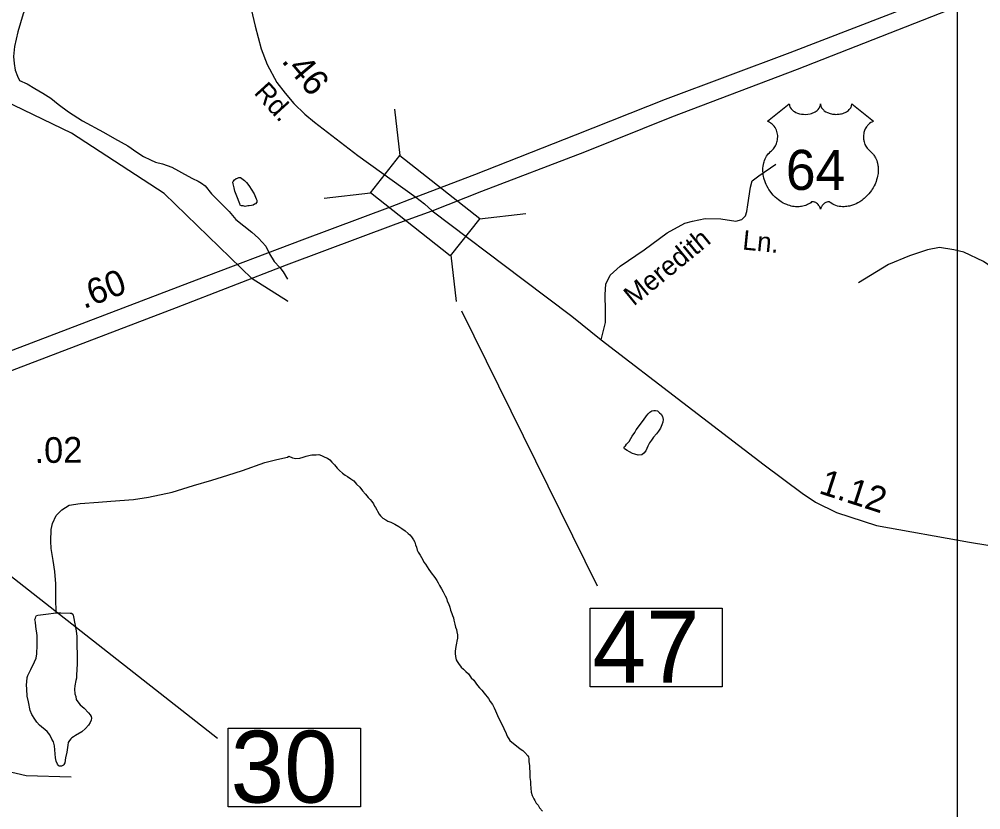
# Model space of a CAD drawing. Extents: x 2126262 to 2293712, y 749403 to 919119.
# Drawn here: x 2220992 to 2225675, y 768583 to 772432 of the extents above; entities that cross this region are included whole.
import ezdxf

# ---------------------------------------------------------------- set-up
doc = ezdxf.new("R2010")
doc.units = 0
for name, color, linetype in [('Exist Hydrographic Creek Single Shore', 7, 'Continuous'), ('Exist Hydrographic Misc Water Feature', 7, 'Continuous'), ('Exist Road Non-System Type 51', 7, 'Continuous'), ('Exist Road Non-System Type 51 Label', 7, 'Continuous'), ('Exist Road Primary NC Structure Standard Bridge Number Label', 7, 'Continuous'), ('Exist Road Primary US Divided Attributed', 7, 'Continuous'), ('Exist Road Primary US Mileage Hundredths English Label', 7, 'Continuous'), ('Exist Road Primary US Shield CELL', 7, 'Continuous'), ('Exist Road Primary US Shield Number Label', 7, 'Continuous'), ('Exist Road Secondary Mileage Hundredths English Label', 7, 'Continuous'), ('Exist Road Secondary Structure Standard Bridge CELL', 7, 'Continuous'), ('Exist Road Secondary Structure Standard Bridge Number Label', 7, 'Continuous'), ('Exist Road Secondary Type 51 Attributed', 7, 'Continuous'), ('Exist Road Secondary Type 51 Label', 7, 'Continuous'), ('Map Preparation Inset Cut Line', 7, 'Continuous')]:
    doc.layers.add(name, color=color, linetype=linetype)

msp = doc.modelspace()

# ---------------------------------------------------------------- linework, layer by layer
at = {"layer": 'Exist Hydrographic Creek Single Shore'}
for points in [[(2222633.8, 770168.7), (2222650.4, 770152.8), (2222663.9, 770135.3), (2222678.3, 770119.3), (2222690.6, 770103.3), (2222700.4, 770093.3), (2222708.6, 770083.5), (2222716.6, 770071.4), (2222722.8, 770061.5), (2222726.9, 770053.6), (2222732.8, 770043.7), (2222737.1, 770035.8), (2222744.9, 770021.6), (2222750.8, 770013.8), (2222763.4, 770001.8), (2222776.9, 769994.1), (2222787.3, 769988.1), (2222801.3, 769982.3), (2222821.4, 769972.4), (2222841.3, 769962.5), (2222855.4, 769952.6), (2222871.8, 769940.8), (2222885.6, 769927), (2222894, 769920.8), (2222901.6, 769911.2), (2222908.1, 769901.3), (2222911.6, 769897.1), (2222918.2, 769885.2), (2222922.1, 769873.2), (2222926.4, 769861.2), (2222930.1, 769847.2), (2222934.4, 769837.2), (2222944.4, 769821.6), (2222956.9, 769799.4), (2222962.7, 769787.6), (2222970.9, 769777.8), (2222979.1, 769765.6), (2222986.9, 769751.8), (2222995.1, 769741.7), (2223003.3, 769729.9), (2223011.3, 769720.2), (2223019.1, 769708.1), (2223025.6, 769698.2), (2223031.6, 769688.3), (2223039.4, 769674.2), (2223047.8, 769658.3), (2223055.8, 769644.5), (2223066, 769624.3), (2223072, 769612.4), (2223076.1, 769598.5), (2223082.6, 769586.5), (2223088.6, 769568.6), (2223092.7, 769554.6), (2223098.8, 769538.6), (2223102.7, 769528.7), (2223106.6, 769516.7), (2223109.1, 769505.1), (2223113.2, 769487), (2223117.3, 769470.9), (2223121.2, 769461), (2223123.4, 769449.3), (2223125.9, 769435.1), (2223125.7, 769418.9), (2223123.8, 769403), (2223121.8, 769393.1), (2223118.3, 769377), (2223116.2, 769366.8), (2223114.2, 769355), (2223114.4, 769343.2), (2223116.7, 769329), (2223120.3, 769313.1), (2223124.7, 769305.1), (2223131, 769295.2), (2223144.5, 769277.3), (2223154.8, 769267.3), (2223167.3, 769255.2), (2223179.4, 769243.7), (2223193.3, 769225.8), (2223205.4, 769213.8), (2223215.9, 769199.7), (2223223.7, 769187.9), (2223233.5, 769175.9), (2223244, 769164.2), (2223256.1, 769150.2), (2223278, 769124.5), (2223286, 769110.4), (2223296.5, 769094.6), (2223304.5, 769078.4), (2223310.6, 769064.4), (2223320.7, 769041), (2223330.9, 769020.8), (2223341.4, 768999), (2223351.6, 768979.1), (2223355.3, 768970.9), (2223361.5, 768959), (2223365.4, 768949.1), (2223369.7, 768937.1), (2223375.6, 768927.3), (2223381.6, 768919.5), (2223399.6, 768905.4)], [(2223399.6, 768905.4), (2223414, 768893.5), (2223432, 768879.8), (2223444.3, 768871.9), (2223454.2, 768861.9), (2223468.5, 768845.9), (2223472.6, 768840), (2223474.3, 768830), (2223474.5, 768816.2), (2223476.5, 768798), (2223476.9, 768782.1), (2223478.8, 768770.1), (2223479.2, 768754.3), (2223479.2, 768740), (2223481.4, 768720.2), (2223481.7, 768708), (2223483.5, 768688.3), (2223485.5, 768668.1), (2223489.9, 768652.4), (2223497.6, 768636.2), (2223502.4, 768628.3), (2223510.2, 768614.5), (2223518.4, 768604.7), (2223526.1, 768592.6), (2223540.5, 768576.6)]]:
    msp.add_lwpolyline(points, dxfattribs=at)
at = {"layer": 'Exist Hydrographic Misc Water Feature'}
for points in [[(2221267.1, 772976.1), (2221225.5, 772910.2), (2221194.1, 772843.9), (2221158.4, 772769.8), (2221120.9, 772697.6), (2221051.8, 772553.1), (2221028.4, 772503), (2221010.6, 772458.7), (2220985.1, 772370.4), (2220969.4, 772298.6), (2220964.4, 772250.6), (2220966.5, 772216.7), (2220972.4, 772184.5), (2220982.9, 772154.5), (2220992.7, 772132.7)], [(2220992.7, 772132.7), (2221030.9, 772116.9), (2221067.4, 772095.2), (2221107.1, 772071.7), (2221145.3, 772047.7), (2221181.6, 772018.3), (2221231.8, 771980.2), (2221300.1, 771937.1), (2221402.2, 771881.5), (2221456.6, 771850.2), (2221520.7, 771814.5), (2221564.6, 771784.8), (2221597.2, 771763.2), (2221631.1, 771747.1), (2221655.5, 771735.4)], [(2222298.9, 771058.9), (2222125.7, 771167.1), (2221697.8, 771582.7), (2221246.8, 771877.3), (2220920.8, 772034.9), (2220636.8, 772030.9), (2220437.7, 771989.1), (2220272.9, 771762.8), (2220215.8, 771554.1), (2220216.9, 771386.8)], [(2221655.5, 771735.4), (2221689.5, 771727.8), (2221735.2, 771711.9), (2221767.6, 771694.1), (2221797.4, 771676.6), (2221835.7, 771656.6), (2221863.6, 771643.1), (2221879.8, 771632.9), (2221897.8, 771621.3)], [(2221897.8, 771621.3), (2221928.2, 771581.4), (2222015.1, 771496.1), (2222047.1, 771456.3), (2222125.2, 771394.7), (2222157.2, 771365.1), (2222193.5, 771327.1), (2222211.4, 771289.2), (2222233.5, 771251.3), (2222261.6, 771223.5), (2222277.6, 771201.7), (2222297.9, 771165.8)], [(2222052, 771570.4), (2222042, 771594.2), (2222037.9, 771610.3), (2222034, 771630), (2222031.9, 771638), (2222033.8, 771642.1), (2222039.5, 771650.2), (2222047.7, 771656.3), (2222055.7, 771658.3), (2222061.5, 771660.3), (2222065.4, 771660.5), (2222069.7, 771660.3), (2222075.8, 771656.5), (2222089.3, 771646.3), (2222098, 771636.5), (2222106, 771628.4), (2222113.7, 771616.7), (2222122, 771604.5), (2222136.3, 771580.8), (2222146.4, 771557), (2222148.4, 771551), (2222148.6, 771544.9), (2222148.4, 771540.9), (2222142.3, 771532.9), (2222138.1, 771531), (2222130.8, 771526.9), (2222122.8, 771524.9), (2222112.5, 771522.7), (2222104.5, 771522.7), (2222092.6, 771520.5), (2222082.8, 771522.4), (2222074.8, 771522.4), (2222068.6, 771526.6), (2222066.6, 771532.5), (2222052, 771570.4)], [(2222301.2, 771057.4), (2222298.9, 771058.9)], [(2223989.2, 770419.6), (2223997.2, 770431.7), (2224032.8, 770479.9), (2224046.8, 770500.1), (2224054.4, 770510.3), (2224062.6, 770518.4), (2224072.4, 770524.2), (2224082.7, 770526.4), (2224090.7, 770526.4), (2224100.1, 770524.5), (2224110.3, 770514.5), (2224118.7, 770508.7), (2224124.9, 770496.8), (2224128.4, 770482.9), (2224126.7, 770470.6), (2224120.8, 770456.9), (2224115.1, 770440.7), (2224105, 770426.8), (2224095.4, 770412.5), (2224081.2, 770396.3), (2224071.8, 770382.4), (2224061.3, 770368.5), (2224054, 770352.2), (2224043.9, 770330.2), (2224033.9, 770318.3), (2224024, 770310), (2224006.2, 770309.9), (2223990.2, 770313.9), (2223978.1, 770317.8), (2223964.1, 770325.6), (2223952, 770331.5), (2223940.1, 770339.4), (2223937.7, 770343.4), (2223938.1, 770347.4), (2223939.9, 770351.1), (2223944, 770355.4), (2223949.6, 770363.5), (2223961.9, 770375.4), (2223969.7, 770389.6), (2223977.7, 770401.4), (2223989.2, 770419.6)], [(2222304.9, 770303.9), (2222322.7, 770296.3), (2222339.1, 770292.2), (2222358.6, 770294.6), (2222374.6, 770298.7), (2222388.7, 770304.6), (2222409, 770308.9), (2222417, 770310.9), (2222438.8, 770311.3), (2222450.9, 770313.1), (2222463.2, 770307.2), (2222481, 770299.6), (2222492.7, 770293.8), (2222504.6, 770285.9), (2222514.8, 770275.8), (2222526.9, 770261.8), (2222539.6, 770246.1), (2222551.3, 770234.2), (2222565.5, 770222), (2222579.6, 770212.5), (2222591.3, 770204.6), (2222607.5, 770194.5), (2222622.1, 770184.6), (2222633.8, 770168.7)], [(2221172.6, 769541), (2221170.1, 769612.8), (2221169.9, 769683), (2221165.4, 769742.9), (2221156.6, 769797), (2221148.2, 769854.6), (2221146.1, 769890.7), (2221147.3, 769946.8), (2221153.7, 769976.7), (2221171.1, 770014.7), (2221199, 770042.9), (2221234.7, 770065.1), (2221288.8, 770073.6), (2221378.6, 770080.3), (2221438.5, 770084.6), (2221548.8, 770093.5), (2221622.2, 770103.9), (2221736, 770128.5), (2221839.8, 770161.6), (2221929.4, 770187.8), (2222007.5, 770212.5), (2222079.3, 770234.9), (2222188.8, 770272.7), (2222247, 770287.5), (2222298.7, 770299.9), (2222304.9, 770303.9)], [(2221172.6, 769541), (2221194.1, 769541), (2221240.2, 769539.3), (2221246.2, 769539.6), (2221252.3, 769535.5), (2221254.8, 769529.4), (2221256.8, 769521.4), (2221269.3, 769453.8), (2221271.2, 769439.7), (2221273, 769427.7), (2221274.1, 769293.6), (2221270.8, 769237.8), (2221270.6, 769223.6), (2221266.9, 769211.6), (2221263, 769185.8), (2221260.7, 769169.9), (2221263, 769147.6), (2221267.1, 769133.7), (2221269.3, 769119.9), (2221277.1, 769107.8), (2221289.2, 769093.8), (2221307.5, 769078.1), (2221329.8, 769054.4), (2221338, 769044.3), (2221341.7, 769036.4), (2221343.8, 769028.4), (2221341.7, 769018.5), (2221338, 769008.2), (2221330, 768994.3), (2221314.2, 768978.1), (2221296.2, 768962.1), (2221266.5, 768943.9), (2221256.6, 768937.7), (2221248.6, 768933.6), (2221242.5, 768927.6), (2221236.5, 768919.6), (2221230.6, 768909.6), (2221228.5, 768897.7), (2221223, 768863.7), (2221217.5, 768835.7), (2221213.4, 768811.6), (2221209.5, 768803.6), (2221207.6, 768799.5), (2221203.5, 768797.6), (2221197.6, 768795.3), (2221191.6, 768795.4), (2221185.7, 768795.5), (2221181.6, 768799.3), (2221177.5, 768805.2), (2221171.3, 768819.1), (2221169.3, 768835.3), (2221162.9, 768893.4), (2221159, 768913.1), (2221150.6, 768926.9), (2221140.4, 768947.1), (2221128.3, 768963.2), (2221090.5, 768994.4), (2221078, 769008.5), (2221068.2, 769024.5), (2221053.6, 769046.6), (2221045.8, 769066.4), (2221037.6, 769108.3), (2221031.3, 769136.4), (2221029.2, 769170), (2221026.6, 769190.2), (2221028.8, 769206.1), (2221030.9, 769226.1), (2221034.6, 769236.1), (2221048.1, 769266.1), (2221066.1, 769302.4), (2221074.1, 769320.6), (2221077.8, 769342.3), (2221079.7, 769384.3), (2221079.1, 769406.3), (2221079.3, 769430.6), (2221073.1, 769474.5), (2221070.6, 769496.3), (2221068.6, 769508.4), (2221070.6, 769516.2), (2221072.5, 769522.4), (2221076.6, 769528.3), (2221082.3, 769530.3), (2221120.9, 769534.6), (2221172.6, 769541)]]:
    msp.add_lwpolyline(points, dxfattribs=at)
at = {"layer": 'Exist Road Non-System Type 51'}
for points in [[(2223825.5, 770870.6), (2223846.5, 770955.7), (2223846.5, 771012.4), (2223845.2, 771091.3), (2223848.9, 771141.8), (2223869.9, 771185), (2223919.2, 771229.3), (2224035.8, 771309.1), (2224147, 771391.6), (2224233.5, 771439.3), (2224270.1, 771448.8), (2224332, 771461.5), (2224408.2, 771459.9), (2224481.3, 771448.8), (2224511.4, 771456.7), (2224528.9, 771474.2), (2224535.3, 771494.9), (2224540, 771528.2), (2224552.7, 771614), (2224560.7, 771644.1), (2224594, 771669.5), (2224676.6, 771726.7)], [(2226169.7, 770567.3), (2226070.4, 770667.2), (2226005.1, 770753.5), (2225942.2, 770860.7), (2225862.7, 771033.3), (2225823.3, 771120.8), (2225792.4, 771165.2), (2225745.6, 771212.1), (2225687.6, 771252.8), (2225591.5, 771297.1), (2225544, 771309.5), (2225473.8, 771320.6), (2225415.8, 771309.5), (2225327.1, 771279.9), (2225226, 771236.7), (2225079.3, 771148)], [(2220308.7, 768780.2), (2220398.7, 768790.7), (2220510.4, 768810.2), (2220598.3, 768849.4), (2220682, 768853.5), (2220763, 768829.8), (2220907, 768777.1), (2221025.1, 768749), (2221244.4, 768743.3)]]:
    msp.add_lwpolyline(points, dxfattribs=at)
at = {"layer": 'Exist Road Primary NC Structure Standard Bridge Number Label'}
msp.add_line((2223145.6, 771012.7), (2223807, 769672.5), dxfattribs=at)
at = {"layer": 'Exist Road Primary US Divided Attributed'}
for points in [[(2227424.2, 773604.6), (2227337.8, 773546.9), (2227102.3, 773394.4), (2226776.6, 773202.6), (2226529.8, 773059.3), (2226190.4, 772881.6), (2225926.7, 772754.9), (2225523.3, 772570.7), (2224745.1, 772268.9), (2224138, 772041.6), (2223699.4, 771866.5), (2223208.5, 771674.5), (2222923.7, 771565.3)], [(2223003.1, 771498.9), (2223245, 771594.8), (2223746.4, 771786.8), (2224170.7, 771956.7), (2224781.7, 772187.9), (2225557.2, 772492.3), (2225956.7, 772670), (2226232.2, 772801.9), (2226571.6, 772987.4), (2226813.6, 773121.7), (2227141.5, 773315.8), (2227386.3, 773470.7), (2227506.4, 773557)], [(2222923.7, 771565.3), (2222798.5, 771516.4), (2222367.9, 771355.8), (2221852.8, 771161.6), (2220869.3, 770786.3), (2220246.2, 770546.8), (2219974.5, 770438.5)], [(2219991.7, 770344), (2220834.3, 770675.4), (2221758, 771028.7), (2222293.5, 771236.1), (2222827.3, 771435.4), (2223003.1, 771498.9)]]:
    msp.add_lwpolyline(points, dxfattribs=at)
at = {"layer": 'Exist Road Primary US Shield CELL'}
msp.add_lwpolyline([(2224742.3, 772019.3), (2224742.6, 772014.9), (2224743.6, 772009.7), (2224744.4, 772007), (2224746.9, 772001.8), (2224750.9, 771995.8), (2224756.5, 771989.8), (2224762.9, 771984.6), (2224767.1, 771981.8), (2224774.4, 771977.9), (2224782.6, 771974.5), (2224791.8, 771971.8), (2224801.1, 771969.9), (2224811.4, 771968.8), (2224821.5, 771968.6), (2224832.4, 771969.4), (2224844.4, 771971.8), (2224850, 771973.2), (2224856.2, 771975.3), (2224862, 771977.7), (2224868.3, 771981.1), (2224873.4, 771984.4), (2224877.4, 771987.3), (2224883.1, 771992.7), (2224887.6, 771998.3), (2224889.4, 772001.4), (2224891.1, 772004.4), (2224893.3, 772010.8), (2224893.9, 772013.7), (2224894.4, 772019.5), (2224894.7, 772014.6), (2224895.2, 772011.5), (2224896.1, 772008.5), (2224897.3, 772005.3), (2224899.6, 772000.8), (2224902.1, 771997), (2224906.8, 771991.4), (2224909.8, 771988.7), (2224912.5, 771986.5), (2224919.7, 771981.5), (2224928.1, 771977.2), (2224932.3, 771975.4), (2224936.5, 771973.9), (2224941.9, 771972.3), (2224947.5, 771970.9), (2224953.1, 771970), (2224958.7, 771969.2), (2224964.5, 771968.7), (2224969.2, 771968.6), (2224975, 771968.7), (2224980.3, 771969), (2224985.8, 771969.6), (2224991.8, 771970.6), (2224996.6, 771971.7), (2225003, 771973.4), (2225008.8, 771975.5), (2225013.9, 771977.7), (2225020.5, 771981.1), (2225025.8, 771984.4), (2225029.7, 771987.6), (2225034.3, 771991.9), (2225038.7, 771996.9), (2225041.3, 772000.7), (2225043.1, 772004.5), (2225044.8, 772008.5), (2225045.9, 772012.8), (2225046.4, 772016.5), (2225046.5, 772019.6), (2225152.7, 771935), (2225150.2, 771934), (2225144.5, 771931.2), (2225139.9, 771928.5), (2225132.6, 771923.3), (2225129.4, 771920.5), (2225126.3, 771917.6), (2225123.4, 771914.4), (2225120.9, 771911.5), (2225117.8, 771907.2), (2225115, 771902.9), (2225112.3, 771898.2), (2225110.3, 771894.1), (2225107.1, 771885.6), (2225105.5, 771880.2), (2225104.5, 771875.6), (2225103.3, 771866.1), (2225102.9, 771861.6), (2225102.9, 771857.2), (2225103.2, 771852.4), (2225103.6, 771847.9), (2225104.4, 771843.2), (2225105.2, 771839.1), (2225106.5, 771834), (2225108.4, 771828.1), (2225110.7, 771822.4), (2225115.6, 771813.1), (2225121.8, 771803.7), (2225126.3, 771798.4), (2225130.7, 771793.9), (2225137.2, 771788.4), (2225140.8, 771785.2), (2225144.9, 771781.2), (2225151.5, 771773.4), (2225154.2, 771769.8), (2225156.9, 771765.7), (2225159.5, 771761.5), (2225162, 771757), (2225164, 771753), (2225167.7, 771743.9), (2225170.4, 771735.1), (2225171.7, 771730.4), (2225173.7, 771720), (2225174.4, 771714.9), (2225175.2, 771704.7), (2225175.3, 771692.4), (2225174.3, 771680.7), (2225172.1, 771667.1), (2225170.3, 771658.9), (2225167.5, 771649.4), (2225164.8, 771641.2), (2225160, 771629.1), (2225155.7, 771620.3), (2225150.1, 771610), (2225146.2, 771603.8), (2225141.8, 771597.1), (2225136.2, 771589.4), (2225129.7, 771581.3), (2225121.8, 771572.7), (2225115.5, 771566.3), (2225107.2, 771558.9), (2225102.2, 771554.8), (2225095, 771549.4), (2225085.2, 771542.8), (2225075.6, 771537.3), (2225067.4, 771533), (2225060.1, 771529.9), (2225050.7, 771526.3), (2225035, 771522), (2225029.3, 771520.8), (2225022.5, 771519.8), (2225016.1, 771519.2), (2225010, 771518.8), (2225001.7, 771518.8), (2224993.5, 771519.4), (2224985.7, 771520.6), (2224977.6, 771522.2), (2224969.1, 771524.8), (2224961.4, 771527.8), (2224953.6, 771531.6), (2224940.5, 771539.9), (2224936.7, 771541.9), (2224934.6, 771542.5), (2224929.5, 771542.7), (2224924.7, 771541.7), (2224919.8, 771539.8), (2224916.9, 771538.2), (2224912.9, 771535.6), (2224909.9, 771533.2), (2224906.3, 771529.8), (2224903.8, 771526.9), (2224901.9, 771524.6), (2224898.2, 771518.8), (2224896.8, 771516), (2224895.5, 771512.4), (2224894.3, 771507.2), (2224892.6, 771513.8), (2224890.6, 771518.2), (2224888.4, 771522), (2224886, 771525.3), (2224882.3, 771529.6), (2224879, 771532.8), (2224875, 771536.1), (2224870.7, 771538.6), (2224867.3, 771540.4), (2224864.1, 771541.6), (2224860.3, 771542.5), (2224857.2, 771542.8), (2224854.6, 771542.7), (2224851.1, 771541.9), (2224846.3, 771538.4), (2224841.7, 771535.3), (2224836.7, 771532.2), (2224830.8, 771529.1), (2224826.5, 771527.1), (2224821.4, 771525.1), (2224815.3, 771523.1), (2224808.8, 771521.4), (2224802.1, 771520), (2224796.2, 771519.1), (2224789.9, 771518.5), (2224784.1, 771518.4), (2224778.2, 771518.4), (2224772.6, 771518.9), (2224766.1, 771519.4), (2224758.1, 771520.6), (2224751.4, 771522.1), (2224744.4, 771524), (2224737.2, 771526.3), (2224729.5, 771529.2), (2224719.8, 771533.4), (2224713.1, 771536.9), (2224702.5, 771543), (2224690.1, 771551.6), (2224680.7, 771559.2), (2224673.8, 771565.4), (2224663.7, 771575.7), (2224657.8, 771582.4), (2224648.4, 771594.5), (2224642.5, 771603.2), (2224638.6, 771609.6), (2224633, 771619.9), (2224629.9, 771626.4), (2224625.9, 771635.8), (2224622.7, 771644.4), (2224620, 771652.6), (2224618.6, 771657.8), (2224616.6, 771666.9), (2224615.4, 771673.3), (2224614.2, 771682.2), (2224613.6, 771691.6), (2224613.4, 771700.2), (2224613.6, 771707.3), (2224614.5, 771715.7), (2224615.9, 771724.5), (2224617.6, 771732.1), (2224619.1, 771737.6), (2224621.4, 771744.2), (2224624.3, 771751.6), (2224627.9, 771758.6), (2224631.2, 771764.5), (2224635.4, 771770.7), (2224639.6, 771776.1), (2224645, 771782), (2224650.6, 771787.4), (2224655.8, 771791.6), (2224662, 771797.6), (2224665.2, 771801.3), (2224669, 771806.3), (2224672.1, 771811.1), (2224674.6, 771815.3), (2224677.8, 771821.5), (2224679.7, 771826.1), (2224682.2, 771833.3), (2224683.4, 771838.3), (2224684.7, 771844.8), (2224685.5, 771850.9), (2224685.8, 771858.5), (2224685.6, 771864.8), (2224684.8, 771872.1), (2224683.4, 771879.1), (2224681.8, 771885.3), (2224679.1, 771892.3), (2224676.7, 771897.5), (2224672.6, 771904.4), (2224668.1, 771910.9), (2224663.4, 771916.2), (2224658.7, 771920.9), (2224654.2, 771924.4), (2224649.9, 771927.5), (2224644.5, 771930.8), (2224639.3, 771933.3), (2224636, 771934.6)], close=True, dxfattribs=at)
at = {"layer": 'Exist Road Secondary Structure Standard Bridge CELL'}
for p, q in [((2222819.4, 771993.2), (2222845.6, 771768.4)), ((2222477.1, 771560.6), (2222701.9, 771586.8)), ((2223233.7, 771460), (2223458.6, 771486.2)), ((2223093.3, 771282.5), (2223119.5, 771057.7))]:
    msp.add_line(p, q, dxfattribs=at)
msp.add_lwpolyline([(2222845.6, 771768.4), (2223234.4, 771460.9), (2223090.7, 771279.2), (2222701.9, 771586.8)], close=True, dxfattribs=at)
at = {"layer": 'Exist Road Secondary Structure Standard Bridge Number Label'}
msp.add_line((2220425.6, 770132.7), (2221957.2, 768931.8), dxfattribs=at)
for points in [[(2223771.7, 769564.2), (2224415.8, 769564.2), (2224415.8, 769181.9), (2223771.7, 769181.9)], [(2222008.9, 768980.1), (2222653.1, 768980.1), (2222653.1, 768597.7), (2222008.9, 768597.7)]]:
    msp.add_lwpolyline(points, close=True, dxfattribs=at)
at = {"layer": 'Exist Road Secondary Type 51 Attributed'}
for points in [[(2222090.5, 773643), (2222110.1, 773562.5), (2222119.9, 773464.6), (2222116.1, 773350.3), (2222109.5, 773239.4), (2222098.1, 773098), (2222082.3, 772828.2), (2222086.7, 772723.8), (2222095.9, 772652), (2222114.4, 772508.4), (2222141.1, 772397.4), (2222169.4, 772287.6), (2222198.7, 772211.4), (2222247.1, 772124.4), (2222286.3, 772071.1), (2222328.7, 772021.1), (2222382, 771968.9), (2222429.9, 771929.7), (2222641.5, 771768.7), (2222923.7, 771565.3)], [(2222923.7, 771565.3), (2222965.1, 771532.7), (2223003.1, 771498.9)], [(2223003.1, 771498.9), (2223445.8, 771165.2), (2223682.5, 770985.2), (2223825.5, 770870.6), (2224223.7, 770564.9), (2224620, 770262.8), (2224805, 770123.5), (2224869.1, 770080.4), (2224972.6, 770029.8), (2225167.4, 769966.6), (2225620.3, 769886.3), (2225789.3, 769857.2), (2225975.5, 769822.7), (2226307.1, 769774.6), (2226419.3, 769768.5), (2226534, 769766), (2226794.1, 769770.9), (2227072.7, 769774.6), (2227384.6, 769780.8), (2227738.1, 769800.7), (2228405.8, 769811.5)]]:
    msp.add_lwpolyline(points, dxfattribs=at)
at = {"layer": 'Map Preparation Inset Cut Line'}
msp.add_lwpolyline([(2225559.9, 781102.8), (2225559.9, 762528.3), (2216266.9, 762528.3), (2206391.5, 779996.5), (2206391.5, 781102.8)], close=True, dxfattribs=at)

# ---------------------------------------------------------------- texts
at = {"layer": 'Exist Road Non-System Type 51 Label'}
for s, rotation, p in [('Meredith', 39.3728, (2223984.8, 771032.3)), ('Ln.', 354.285, (2224511.3, 771310.9))]:
    msp.add_text(s, height=95, rotation=rotation, dxfattribs=at).set_placement(p)
at = {"layer": 'Exist Road Primary US Mileage Hundredths English Label'}
msp.add_text('.60', height=125, rotation=20.8856, dxfattribs=at).set_placement((2221306.5, 771020))
at = {"layer": 'Exist Road Primary US Shield Number Label'}
msp.add_text('64', height=195, dxfattribs=at).set_placement((2224725.2, 771600.6))
at = {"layer": 'Exist Road Secondary Mileage Hundredths English Label'}
for s, rotation, p in [('.46', 310.0446, (2222265.6, 772227.1)), ('.02', 0.5654, (2221067.3, 770270.8)), ('1.12', 342.0282, (2224880.9, 770125.3))]:
    msp.add_text(s, height=125, rotation=rotation, dxfattribs=at).set_placement(p)
at = {"layer": 'Exist Road Secondary Structure Standard Bridge Number Label'}
for s, p in [('47', (2223784.2, 769201.7)), ('30', (2222021.5, 768617.5))]:
    msp.add_text(s, height=350, dxfattribs=at).set_placement(p)
at = {"layer": 'Exist Road Secondary Type 51 Label'}
msp.add_text('Rd.', height=95, rotation=312.3942, dxfattribs=at).set_placement((2222130.9, 772071.6))

doc.saveas('drawing.dxf')
